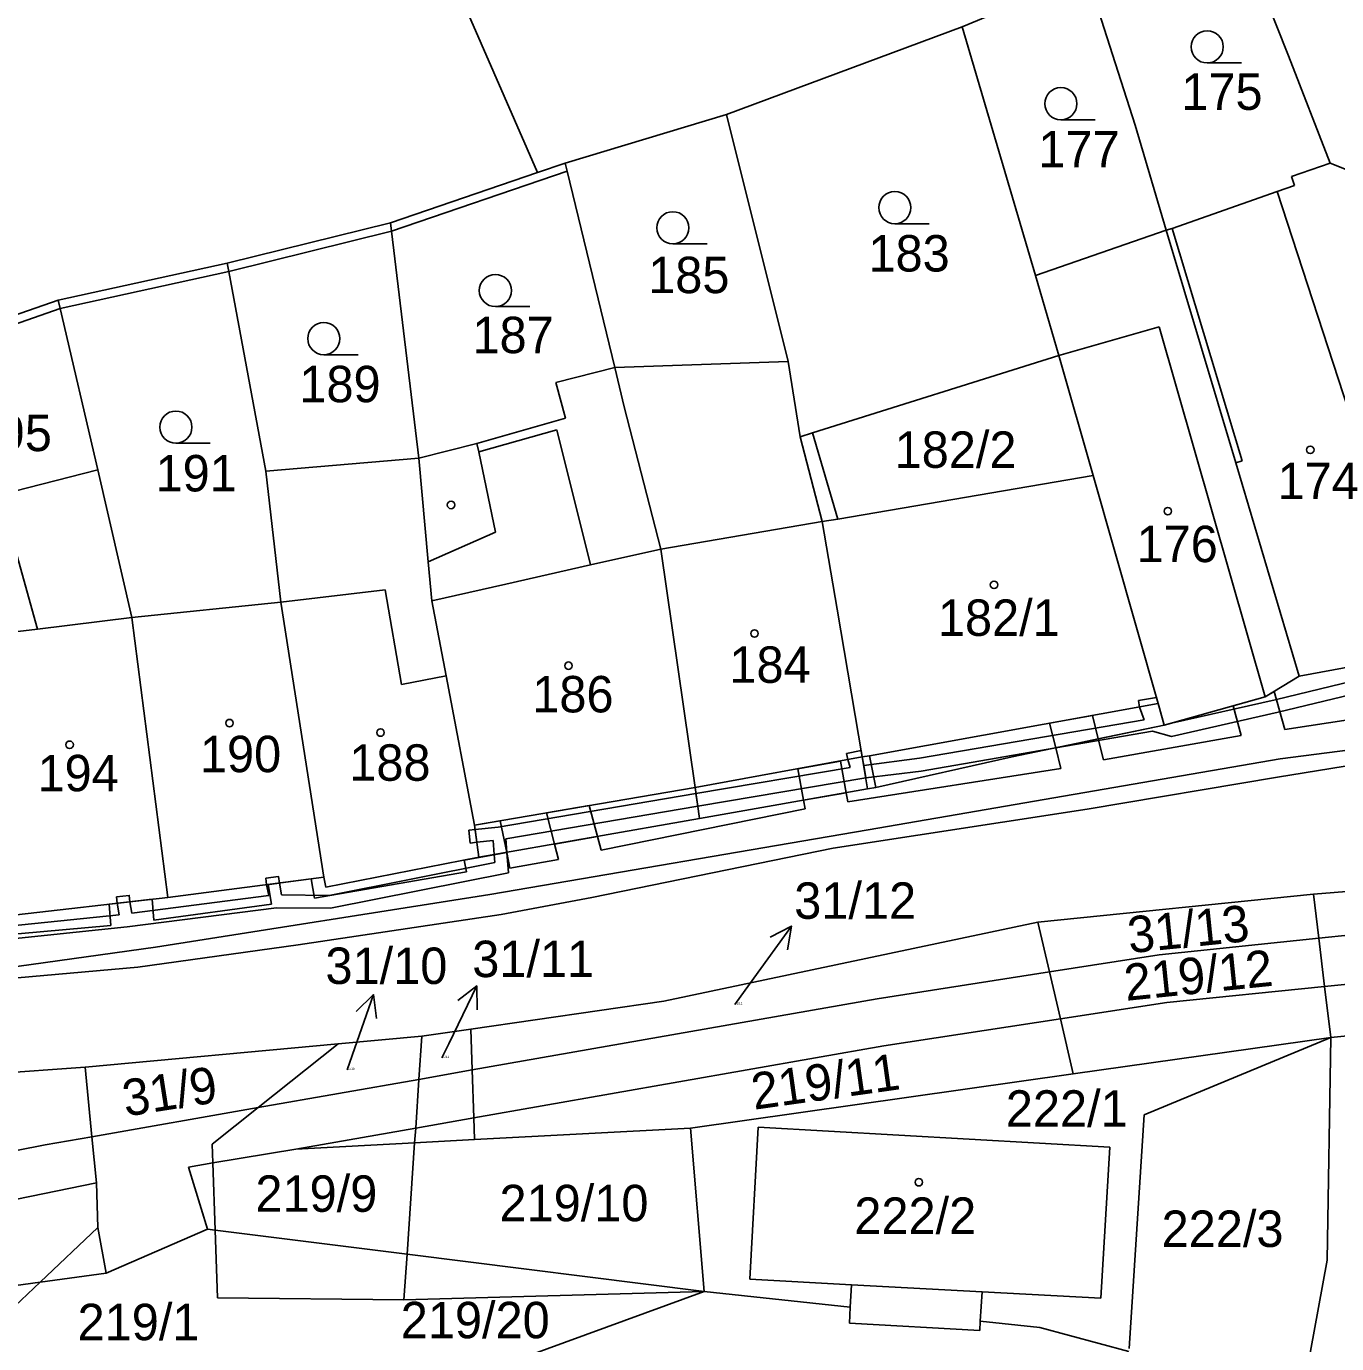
# Model space of a CAD drawing. Extents: x -785744 to -782822, y -1067550 to -1063910.
# Drawn here: x -783685 to -783623.8, y -1065276.3 to -1065214.8 of the extents above; entities that cross this region are included whole.
import ezdxf

# ---------------------------------------------------------------- set-up
doc = ezdxf.new("R2010")
doc.units = 0
for name, color, linetype in [('Hranice parcel', 7, 'Continuous'), ('Parcelní čísla', 7, 'Continuous'), ('Pop_ČP_popisy', 7, 'Continuous'), ('Vnitřní kresba', 7, 'Continuous'), ('Věcná břemena k části', 7, 'Continuous'), ('Značky budov', 7, 'Continuous'), ('Značky kultur', 7, 'Continuous')]:
    doc.layers.add(name, color=color, linetype=linetype)

msp = doc.modelspace()

# ---------------------------------------------------------------- linework, layer by layer
at = {"layer": 'Hranice parcel'}
for points in [[(-783668.9, -1065203.8), (-783661.13, -1065221.62)], [(-783628.83, -1065209.24), (-783626.08, -1065216.18)], [(-783635.48, -1065212.41), (-783633.23, -1065219.42)], [(-783641.3, -1065214.82), (-783637.88, -1065213.4)], [(-783652.31, -1065218.91), (-783641.3, -1065214.82)], [(-783641.3, -1065214.82), (-783637.89, -1065226.43)], [(-783626.08, -1065216.18), (-783624.13, -1065221.18)], [(-783659.84, -1065221.18), (-783652.31, -1065218.91)], [(-783652.31, -1065218.91), (-783649.42, -1065230.44)], [(-783633.23, -1065219.42), (-783631.79, -1065224.31)], [(-783661.13, -1065221.62), (-783659.84, -1065221.18)], [(-783659.84, -1065221.18), (-783659.74, -1065221.56)], [(-783625.93, -1065221.8), (-783624.13, -1065221.18)], [(-783624.13, -1065221.18), (-783622.48, -1065221.84)], [(-783667.99, -1065223.97), (-783661.13, -1065221.62)], [(-783659.74, -1065221.56), (-783657.52, -1065230.72)], [(-783625.93, -1065221.8), (-783625.79, -1065222.22)], [(-783631.51, -1065224.23), (-783626.6, -1065222.5)], [(-783626.6, -1065222.5), (-783625.79, -1065222.22)], [(-783675.61, -1065225.85), (-783667.99, -1065223.97)], [(-783667.99, -1065223.97), (-783667.94, -1065224.36)], [(-783667.94, -1065224.36), (-783666.67, -1065234.95)], [(-783637.89, -1065226.43), (-783631.79, -1065224.31)], [(-783631.79, -1065224.31), (-783631.51, -1065224.23)], [(-783631.79, -1065224.31), (-783628.54, -1065235.17)], [(-783683.5, -1065227.58), (-783675.61, -1065225.85)], [(-783675.61, -1065225.85), (-783675.53, -1065226.24)], [(-783675.53, -1065226.24), (-783673.8, -1065235.56)], [(-783637.89, -1065226.43), (-783636.8, -1065230.16)], [(-783687.75, -1065229.06), (-783683.5, -1065227.58)], [(-783683.5, -1065227.58), (-783683.4, -1065227.97)], [(-783683.4, -1065227.97), (-783681.65, -1065235.5)], [(-783657.52, -1065230.72), (-783649.42, -1065230.44)], [(-783649.42, -1065230.44), (-783648.87, -1065233.95)], [(-783648.29, -1065233.77), (-783636.8, -1065230.16)], [(-783636.8, -1065230.16), (-783635.2, -1065235.76)], [(-783660.27, -1065231.42), (-783657.52, -1065230.72)], [(-783657.52, -1065230.72), (-783657.08, -1065232.56)], [(-783660.27, -1065231.42), (-783659.82, -1065233.08)], [(-783663.95, -1065234.27), (-783659.82, -1065233.08)], [(-783657.08, -1065232.56), (-783655.37, -1065239.19)], [(-783666.67, -1065234.95), (-783663.95, -1065234.27)], [(-783648.87, -1065233.95), (-783648.29, -1065233.77)], [(-783648.87, -1065233.95), (-783647.84, -1065237.91)], [(-783673.8, -1065235.56), (-783666.67, -1065234.95)], [(-783666.67, -1065234.95), (-783666.22, -1065239.78)], [(-783686.2, -1065236.66), (-783681.65, -1065235.5)], [(-783681.65, -1065235.5), (-783680.05, -1065242.38)], [(-783673.8, -1065235.56), (-783673.1, -1065241.67)], [(-783628.54, -1065235.17), (-783625.58, -1065245.12)], [(-783647.11, -1065237.79), (-783635.2, -1065235.76)], [(-783635.2, -1065235.76), (-783632.16, -1065246.4)], [(-783647.84, -1065237.91), (-783647.11, -1065237.79)], [(-783647.84, -1065237.91), (-783647.14, -1065241.99)], [(-783655.37, -1065239.19), (-783653.77, -1065250.32)], [(-783666.22, -1065239.78), (-783666.06, -1065241.6)], [(-783680.05, -1065242.38), (-783673.1, -1065241.67)], [(-783673.1, -1065241.67), (-783671.09, -1065254.5)], [(-783666.06, -1065241.6), (-783665.38, -1065245.11)], [(-783647.14, -1065241.99), (-783645.97, -1065248.89)], [(-783680.05, -1065242.38), (-783678.37, -1065255.44)], [(-783625.58, -1065245.12), (-783618.33, -1065243.78)], [(-783665.38, -1065245.11), (-783664.06, -1065252.07)], [(-783627.17, -1065246.09), (-783625.58, -1065245.12)], [(-783632.16, -1065246.4), (-783632.1, -1065246.62)], [(-783632.1, -1065246.62), (-783631.88, -1065247.41)], [(-783631.88, -1065247.41), (-783627.17, -1065246.09)], [(-783638.98, -1065248.88), (-783631.88, -1065247.41)], [(-783626.46, -1065248.97), (-783617.15, -1065247.78)], [(-783645.97, -1065248.89), (-783645.72, -1065250.38)], [(-783645.69, -1065252.29), (-783626.46, -1065248.97)], [(-783645.33, -1065250.32), (-783638.98, -1065248.88)], [(-783653.77, -1065250.32), (-783653.56, -1065251.76)], [(-783645.72, -1065250.38), (-783645.33, -1065250.32)], [(-783653.56, -1065251.76), (-783645.72, -1065250.38)], [(-783664.06, -1065252.07), (-783663.87, -1065253.57)], [(-783663.87, -1065253.57), (-783653.56, -1065251.76)], [(-783663.35, -1065255.3), (-783645.69, -1065252.29)], [(-783671.01, -1065254.97), (-783663.87, -1065253.57)], [(-783624.91, -1065255.29), (-783606.38, -1065253.79)], [(-783678.37, -1065255.44), (-783671.09, -1065254.5)], [(-783671.09, -1065254.5), (-783671.01, -1065254.97)], [(-783685.98, -1065256.32), (-783678.37, -1065255.44)], [(-783678.96, -1065257.76), (-783663.35, -1065255.3)], [(-783637.78, -1065256.59), (-783624.91, -1065255.29)], [(-783624.91, -1065255.29), (-783624.66, -1065257.35)], [(-783655.23, -1065260.28), (-783637.78, -1065256.59)], [(-783637.78, -1065256.59), (-783637.23, -1065258.92)], [(-783624.66, -1065257.35), (-783620.13, -1065256.88)], [(-783632.12, -1065258.12), (-783624.66, -1065257.35)], [(-783624.66, -1065257.35), (-783624.39, -1065259.6)], [(-783702.85, -1065261.09), (-783678.96, -1065257.76)], [(-783637.23, -1065258.92), (-783632.12, -1065258.12)], [(-783645.27, -1065260.17), (-783637.23, -1065258.92)], [(-783637.23, -1065258.92), (-783636.72, -1065261.1)], [(-783664.17, -1065263.49), (-783645.27, -1065260.17)], [(-783624.39, -1065259.6), (-783624.1, -1065261.98)], [(-783664.24, -1065261.59), (-783655.23, -1065260.28)], [(-783636.72, -1065261.1), (-783636.12, -1065263.68)], [(-783624.1, -1065261.98), (-783618.13, -1065261.38)], [(-783670.43, -1065262.28), (-783666.52, -1065261.92)], [(-783666.66, -1065263.93), (-783666.52, -1065261.92)], [(-783666.52, -1065261.92), (-783664.24, -1065261.59)], [(-783664.24, -1065261.59), (-783664.17, -1065263.49)], [(-783636.12, -1065263.68), (-783624.1, -1065261.98)], [(-783632.82, -1065265.58), (-783624.1, -1065261.98)], [(-783624.27, -1065272.36), (-783624.1, -1065261.98)], [(-783682.23, -1065263.36), (-783670.43, -1065262.28)], [(-783674.16, -1065265.25), (-783670.43, -1065262.28)], [(-783699.61, -1065264.61), (-783682.23, -1065263.36)], [(-783682.23, -1065263.36), (-783681.92, -1065266.61)], [(-783666.66, -1065263.93), (-783664.17, -1065263.49)], [(-783664.17, -1065263.49), (-783664.09, -1065265.73)], [(-783653.99, -1065266.21), (-783636.12, -1065263.68)], [(-783674.16, -1065265.25), (-783666.66, -1065263.93)], [(-783666.81, -1065266.21), (-783666.66, -1065263.93)], [(-783681.92, -1065266.61), (-783674.16, -1065265.25)], [(-783676.31, -1065266.96), (-783674.16, -1065265.25)], [(-783633.52, -1065276.48), (-783632.82, -1065265.58)], [(-783666.86, -1065266.89), (-783666.81, -1065266.21)], [(-783664.09, -1065265.73), (-783664.06, -1065266.74)], [(-783664.06, -1065266.74), (-783653.99, -1065266.21)], [(-783653.99, -1065266.21), (-783653.35, -1065273.82)], [(-783651.21, -1065273.25), (-783650.82, -1065266.16)], [(-783650.82, -1065266.16), (-783634.42, -1065267.1)], [(-783684.1, -1065266.99), (-783681.92, -1065266.61)], [(-783681.92, -1065266.61), (-783681.71, -1065268.76)], [(-783667.21, -1065272.08), (-783666.86, -1065266.89)], [(-783698.83, -1065269.89), (-783684.1, -1065266.99)], [(-783676.31, -1065266.96), (-783676.28, -1065267.83)], [(-783634.83, -1065274.14), (-783634.42, -1065267.1)], [(-783676.28, -1065267.83), (-783676.17, -1065270.96)], [(-783681.71, -1065268.76), (-783681.65, -1065270.84)], [(-783684.33, -1065273.39), (-783681.65, -1065270.84)], [(-783676.17, -1065270.96), (-783676.06, -1065274.13)], [(-783667.36, -1065274.22), (-783667.21, -1065272.08)], [(-783625.46, -1065278.82), (-783624.27, -1065272.36)], [(-783685.51, -1065274.51), (-783684.33, -1065273.39)], [(-783651.21, -1065273.25), (-783646.47, -1065273.51)], [(-783646.53, -1065274.56), (-783646.47, -1065273.51)], [(-783676.06, -1065274.13), (-783667.36, -1065274.22)], [(-783667.36, -1065274.22), (-783653.35, -1065273.82)], [(-783661.65, -1065276.86), (-783653.35, -1065273.82)], [(-783653.35, -1065273.82), (-783646.53, -1065274.56)], [(-783640.46, -1065275.21), (-783640.38, -1065273.84)], [(-783640.38, -1065273.84), (-783634.83, -1065274.14)], [(-783646.57, -1065275.31), (-783646.53, -1065274.56)], [(-783646.57, -1065275.31), (-783640.48, -1065275.64)], [(-783640.48, -1065275.64), (-783640.46, -1065275.21)], [(-783640.46, -1065275.21), (-783637.68, -1065275.51)], [(-783637.68, -1065275.51), (-783633.53, -1065276.63)]]:
    msp.add_lwpolyline(points, dxfattribs=at)
at = {"layer": 'Pop_ČP_popisy'}
for p, q in [((-783651.03, -1065259.21), (-783649.275, -1065256.777)), ((-783669.77, -1065262.81), (-783668.785, -1065259.976)), ((-783665.27, -1065262.27), (-783663.961, -1065259.571))]:
    msp.add_line(p, q, dxfattribs=at)
for points in [[(-783650.266, -1065257.295), (-783649.275, -1065256.777), (-783649.454, -1065257.88)], [(-783651.91, -1065260.44), (-783651.03, -1065259.21)], [(-783669.586, -1065260.757), (-783668.785, -1065259.976), (-783668.641, -1065261.085)], [(-783664.847, -1065260.252), (-783663.961, -1065259.571), (-783663.947, -1065260.689)], [(-783665.59, -1065262.93), (-783665.27, -1065262.27)], [(-783670.01, -1065263.49), (-783669.77, -1065262.81)]]:
    msp.add_lwpolyline(points, dxfattribs=at)
at = {"layer": 'Vnitřní kresba'}
for p, q in [((-783660.22, -1065233.63), (-783663.87, -1065234.66)), ((-783658.65, -1065239.93), (-783660.22, -1065233.63)), ((-783663.95, -1065234.27), (-783663.87, -1065234.66)), ((-783663.87, -1065234.66), (-783663.09, -1065238.4)), ((-783655.37, -1065239.19), (-783658.65, -1065239.93)), ((-783658.65, -1065239.93), (-783662.6, -1065240.82))]:
    msp.add_line(p, q, dxfattribs=at)
for points in [[(-783667.94, -1065224.36), (-783659.74, -1065221.56)], [(-783626.6, -1065222.5), (-783623.04, -1065233.42)], [(-783675.53, -1065226.24), (-783667.94, -1065224.36)], [(-783631.51, -1065224.23), (-783628.24, -1065235.07)], [(-783683.4, -1065227.97), (-783675.53, -1065226.24)], [(-783690.88, -1065230.58), (-783683.4, -1065227.97)], [(-783636.8, -1065230.16), (-783632.12, -1065228.82)], [(-783632.12, -1065228.82), (-783627.17, -1065246.09)], [(-783648.29, -1065233.77), (-783647.11, -1065237.79)], [(-783628.54, -1065235.17), (-783628.24, -1065235.07)], [(-783686.2, -1065236.66), (-783684.46, -1065242.92)], [(-783655.37, -1065239.19), (-783647.84, -1065237.91)], [(-783666.22, -1065239.78), (-783663.09, -1065238.4)], [(-783673.1, -1065241.67), (-783668.24, -1065241.09)], [(-783668.24, -1065241.09), (-783667.47, -1065245.51)], [(-783666.06, -1065241.6), (-783662.6, -1065240.82)], [(-783687.23, -1065243.26), (-783684.46, -1065242.92)], [(-783684.46, -1065242.92), (-783680.05, -1065242.38)], [(-783667.47, -1065245.51), (-783665.38, -1065245.11)], [(-783645.63, -1065248.83), (-783632.16, -1065246.4)], [(-783653.77, -1065250.32), (-783645.97, -1065248.89)], [(-783645.97, -1065248.89), (-783645.63, -1065248.83)], [(-783645.63, -1065248.83), (-783645.33, -1065250.32)], [(-783664.06, -1065252.07), (-783653.77, -1065250.32)], [(-783624.39, -1065259.6), (-783619.73, -1065259.13)], [(-783631.75, -1065260.34), (-783624.39, -1065259.6)], [(-783636.72, -1065261.1), (-783631.75, -1065260.34)], [(-783644.97, -1065262.37), (-783636.72, -1065261.1)], [(-783664.09, -1065265.73), (-783644.97, -1065262.37)], [(-783672.41, -1065267.19), (-783666.81, -1065266.21)], [(-783666.81, -1065266.21), (-783664.09, -1065265.73)], [(-783672.41, -1065267.19), (-783666.86, -1065266.89)], [(-783666.86, -1065266.89), (-783664.06, -1065266.74)], [(-783676.28, -1065267.83), (-783672.41, -1065267.19)], [(-783677.41, -1065268.02), (-783676.28, -1065267.83)], [(-783677.41, -1065268.02), (-783676.53, -1065270.92)], [(-783698.49, -1065272.2), (-783681.71, -1065268.76)], [(-783681.65, -1065270.84), (-783681.26, -1065272.97)], [(-783681.26, -1065272.97), (-783676.53, -1065270.92)], [(-783676.53, -1065270.92), (-783676.17, -1065270.96)], [(-783676.17, -1065270.96), (-783667.21, -1065272.08)], [(-783667.21, -1065272.08), (-783653.35, -1065273.82)], [(-783684.33, -1065273.39), (-783681.26, -1065272.97)], [(-783698.18, -1065275.29), (-783684.33, -1065273.39)], [(-783646.47, -1065273.51), (-783640.38, -1065273.84)]]:
    msp.add_lwpolyline(points, dxfattribs=at)
at = {"layer": 'Věcná břemena k části'}
for points in [[(-783618.94, -1065244.34), (-783626.7, -1065246.22)], [(-783626.56, -1065246.8), (-783618.49, -1065244.85)], [(-783626.74, -1065245.83), (-783627.17, -1065246.09)], [(-783626.25, -1065247.6), (-783626.74, -1065245.83)], [(-783632.24, -1065246.11), (-783633.08, -1065246.26)], [(-783633.08, -1065246.26), (-783633.03, -1065246.56)], [(-783633.03, -1065246.56), (-783632.82, -1065247.15)], [(-783632.16, -1065246.4), (-783632.24, -1065246.11)], [(-783632.1, -1065246.62), (-783632.16, -1065246.4)], [(-783631.88, -1065247.41), (-783632.1, -1065246.62)], [(-783626.7, -1065246.22), (-783631.54, -1065247.31)], [(-783627.17, -1065246.09), (-783628.66, -1065246.51)], [(-783628.66, -1065246.51), (-783628.28, -1065247.89)], [(-783632.82, -1065247.15), (-783643.3, -1065248.95)], [(-783635.23, -1065246.95), (-783637.23, -1065247.31)], [(-783634.96, -1065248.05), (-783635.23, -1065246.95)], [(-783631.54, -1065247.94), (-783626.56, -1065246.8)], [(-783621.06, -1065246.82), (-783626.25, -1065247.6)], [(-783637.23, -1065247.31), (-783636.94, -1065248.46)], [(-783636.94, -1065248.46), (-783632.43, -1065247.69)], [(-783634.96, -1065248.05), (-783631.88, -1065247.41)], [(-783631.88, -1065247.41), (-783634.96, -1065248.05)], [(-783628.28, -1065247.89), (-783634.71, -1065249.02)], [(-783632.43, -1065247.69), (-783631.54, -1065247.94)], [(-783631.54, -1065247.31), (-783631.88, -1065247.41)], [(-783643.22, -1065249.55), (-783636.94, -1065248.46)], [(-783636.94, -1065248.46), (-783634.96, -1065248.05)], [(-783634.96, -1065248.05), (-783636.94, -1065248.46)], [(-783636.94, -1065248.46), (-783634.96, -1065248.05)], [(-783634.96, -1065248.05), (-783636.94, -1065248.46)], [(-783636.94, -1065248.46), (-783636.7, -1065249.43)], [(-783634.71, -1065249.02), (-783634.96, -1065248.05)], [(-783646.98, -1065249.08), (-783648.97, -1065249.44)], [(-783646.72, -1065250.56), (-783646.98, -1065249.08)], [(-783646.02, -1065248.59), (-783646.7, -1065248.72)], [(-783646.7, -1065248.72), (-783646.65, -1065249.01)], [(-783646.65, -1065249.01), (-783646.54, -1065249.38)], [(-783645.97, -1065248.89), (-783646.02, -1065248.59)], [(-783645.9, -1065249.28), (-783645.97, -1065248.89)], [(-783643.3, -1065248.95), (-783645.9, -1065249.28)], [(-783626.59, -1065249.83), (-783619.79, -1065248.72)], [(-783646.54, -1065249.38), (-783653.73, -1065250.6)], [(-783648.97, -1065249.44), (-783648.71, -1065250.91)], [(-783636.7, -1065249.43), (-783646.64, -1065250.99)], [(-783645.81, -1065249.86), (-783645.9, -1065249.28)], [(-783645.9, -1065249.28), (-783645.81, -1065249.86)], [(-783645.81, -1065249.86), (-783643.22, -1065249.55)], [(-783653.64, -1065251.19), (-783645.81, -1065249.86)], [(-783635.47, -1065251.32), (-783626.59, -1065249.83)], [(-783653.64, -1065251.19), (-783653.73, -1065250.6), (-783662.96, -1065252.16)], [(-783653.73, -1065250.6), (-783653.64, -1065251.19)], [(-783648.71, -1065250.91), (-783646.72, -1065250.56)], [(-783646.72, -1065250.56), (-783648.71, -1065250.91)], [(-783648.71, -1065250.91), (-783648.64, -1065251.31)], [(-783646.64, -1065250.99), (-783646.72, -1065250.56)], [(-783662.55, -1065253.34), (-783662.6, -1065252.71), (-783653.64, -1065251.19)], [(-783658.71, -1065251.16), (-783660.71, -1065251.5)], [(-783660.71, -1065251.5), (-783660.33, -1065252.95)], [(-783658.33, -1065252.6), (-783658.71, -1065251.16)], [(-783648.64, -1065251.31), (-783658.16, -1065253.24)], [(-783647.32, -1065253.14), (-783635.47, -1065251.32)], [(-783662.86, -1065251.87), (-783664.06, -1065252.07)], [(-783664.06, -1065252.07), (-783663.87, -1065253.57)], [(-783662.96, -1065252.16), (-783664.03, -1065252.27), (-783663.96, -1065252.87)], [(-783662.56, -1065253.34), (-783662.86, -1065251.87)], [(-783664.03, -1065252.27), (-783664.33, -1065252.31)], [(-783664.33, -1065252.31), (-783664.26, -1065252.91)], [(-783663.96, -1065252.87), (-783664.03, -1065252.27)], [(-783663.96, -1065252.87), (-783663.2, -1065252.79), (-783663.15, -1065253.44)], [(-783658.33, -1065252.6), (-783660.33, -1065252.95)], [(-783660.33, -1065252.95), (-783658.33, -1065252.6)], [(-783658.16, -1065253.24), (-783658.33, -1065252.6)], [(-783662.56, -1065253.34), (-783664.55, -1065253.7)], [(-783664.26, -1065252.91), (-783663.96, -1065252.87)], [(-783663.87, -1065253.57), (-783662.56, -1065253.34)], [(-783663.15, -1065253.44), (-783662.55, -1065253.34)], [(-783662.55, -1065253.34), (-783663.15, -1065253.44)], [(-783662.41, -1065254.08), (-783662.56, -1065253.34)], [(-783662.48, -1065254.29), (-783662.55, -1065253.34)], [(-783660.33, -1065252.95), (-783660.14, -1065253.68)], [(-783658.59, -1065255.44), (-783647.32, -1065253.14)], [(-783663.12, -1065253.81), (-783670.85, -1065255.35)], [(-783664.55, -1065253.7), (-783664.44, -1065254.25)], [(-783663.15, -1065253.44), (-783663.12, -1065253.81)], [(-783660.14, -1065253.68), (-783662.41, -1065254.08)], [(-783673.17, -1065254.77), (-783673.21, -1065254.47), (-783673.81, -1065254.55)], [(-783673.81, -1065254.55), (-783673.77, -1065254.85)], [(-783671.68, -1065254.58), (-783673.7, -1065254.84)], [(-783671.53, -1065255.48), (-783671.68, -1065254.58)], [(-783664.44, -1065254.25), (-783671.53, -1065255.48)], [(-783670.79, -1065255.95), (-783662.48, -1065254.29)], [(-783673.77, -1065254.85), (-783673.17, -1065254.77)], [(-783673.17, -1065254.77), (-783673.77, -1065254.85)], [(-783673.77, -1065254.85), (-783673.67, -1065255.36)], [(-783673.7, -1065254.84), (-783673.54, -1065255.75)], [(-783673.07, -1065255.32), (-783673.17, -1065254.77)], [(-783679.11, -1065255.53), (-783681.12, -1065255.76)], [(-783681.12, -1065255.76), (-783681.04, -1065256.75)], [(-783680.15, -1065255.65), (-783680.18, -1065255.35), (-783680.78, -1065255.42)], [(-783680.78, -1065255.42), (-783680.74, -1065255.71), (-783680.15, -1065255.65)], [(-783680.15, -1065255.65), (-783680.74, -1065255.71)], [(-783680.74, -1065255.71), (-783680.65, -1065256.25)], [(-783680.05, -1065256.18), (-783680.15, -1065255.65)], [(-783673.67, -1065255.36), (-783680.05, -1065256.18)], [(-783679.03, -1065256.5), (-783679.11, -1065255.53)], [(-783673.54, -1065255.75), (-783679.03, -1065256.5)], [(-783670.85, -1065255.35), (-783673.07, -1065255.32)], [(-783662.82, -1065256.24), (-783658.59, -1065255.44)], [(-783680.65, -1065256.25), (-783687.47, -1065256.96)], [(-783680.27, -1065256.81), (-783673.3, -1065255.92)], [(-783673.3, -1065255.92), (-783670.79, -1065255.95)], [(-783672.29, -1065257.66), (-783662.82, -1065256.24)], [(-783687.73, -1065257.59), (-783680.27, -1065256.81)], [(-783681.04, -1065256.75), (-783686.44, -1065257.23)], [(-783679.78, -1065258.69), (-783672.29, -1065257.66)], [(-783687.33, -1065259.36), (-783679.78, -1065258.69)]]:
    msp.add_lwpolyline(points, dxfattribs=at)
at = {"layer": 'Značky budov'}
for centre in [(-783625.06, -1065234.56), (-783665.16, -1065237.13), (-783631.71, -1065237.42), (-783639.82, -1065240.86), (-783651, -1065243.13), (-783659.68, -1065244.63), (-783675.5, -1065247.31), (-783668.45, -1065247.75), (-783682.96, -1065248.32), (-783643.33, -1065268.73)]:
    msp.add_circle(centre, 0.175, dxfattribs=at)
at = {"layer": 'Značky kultur'}
for p, q in [((-783629.87, -1065216.51), (-783628.27, -1065216.51)), ((-783636.7, -1065219.16), (-783635.1, -1065219.16)), ((-783644.45, -1065224.01), (-783642.85, -1065224.01)), ((-783654.81, -1065224.95), (-783653.21, -1065224.95)), ((-783663.09, -1065227.88), (-783661.49, -1065227.88)), ((-783671.1, -1065230.12), (-783669.5, -1065230.12)), ((-783678, -1065234.25), (-783676.4, -1065234.25))]:
    msp.add_line(p, q, dxfattribs=at)
for centre in [(-783629.87, -1065215.76), (-783636.7, -1065218.41), (-783644.45, -1065223.26), (-783654.81, -1065224.2), (-783663.09, -1065227.13), (-783671.1, -1065229.37), (-783678, -1065233.5)]:
    msp.add_circle(centre, 0.75, dxfattribs=at)

# ---------------------------------------------------------------- texts
at = {"layer": 'Parcelní čísla'}
for s, height, p in [('175', 1.7, (-783631.08, -1065218.7)), ('177', 1.7, (-783637.75, -1065221.38)), ('183', 1.7, (-783645.68, -1065226.24)), ('185', 1.7, (-783655.96, -1065227.25)), ('187', 1.7, (-783664.16, -1065230.05)), ('189', 1.7, (-783672.24, -1065232.34)), ('195', 1.7, (-783687.58, -1065234.62)), ('182/2', 1.7, (-783644.46, -1065235.4)), ('191', 1.7, (-783678.95, -1065236.5)), ('174', 1.7, (-783626.59, -1065236.86)), ('176', 1.7, (-783633.17, -1065239.8)), ('182/1', 1.7, (-783642.44, -1065243.24)), ('184', 1.7, (-783652.17, -1065245.43)), ('186', 1.7, (-783661.37, -1065246.81)), ('190', 1.7, (-783676.88, -1065249.6)), ('188', 1.7, (-783669.91, -1065250)), ('194', 1.7, (-783684.46, -1065250.49)), ('31/12', 0.1, (-783651.91, -1065260.44)), ('31/11', 0.1, (-783665.59, -1065262.93)), ('31/10', 0.1, (-783670.01, -1065263.49)), ('222/1', 1.7, (-783639.27, -1065266.14)), ('219/9', 1.7, (-783674.29, -1065270.11)), ('219/10', 1.7, (-783662.9, -1065270.55)), ('222/2', 1.7, (-783646.34, -1065271.14)), ('222/3', 1.7, (-783632, -1065271.75)), ('219/1', 1.7, (-783682.59, -1065276.1))]:
    msp.add_text(s, height=height, dxfattribs=at).set_placement(p)
for s, rotation, p in [('31/13', 5.8482, (-783633.5, -1065258.05)), ('219/12', 5.886, (-783633.66, -1065260.27)), ('219/11', 7.99389, (-783651.02, -1065265.35)), ('31/9', 8.90352, (-783680.35, -1065265.67))]:
    msp.add_text(s, height=1.7, rotation=rotation, dxfattribs=at).set_placement(p)
at = {"layer": 'Pop_ČP_popisy'}
for s, p in [('31/12', (-783649.144, -1065256.44)), ('31/10', (-783671.021, -1065259.48)), ('31/11', (-783664.17, -1065259.16)), ('219/20', (-783667.508, -1065276.01))]:
    msp.add_text(s, height=1.7, dxfattribs=at).set_placement(p)

doc.saveas('drawing.dxf')
